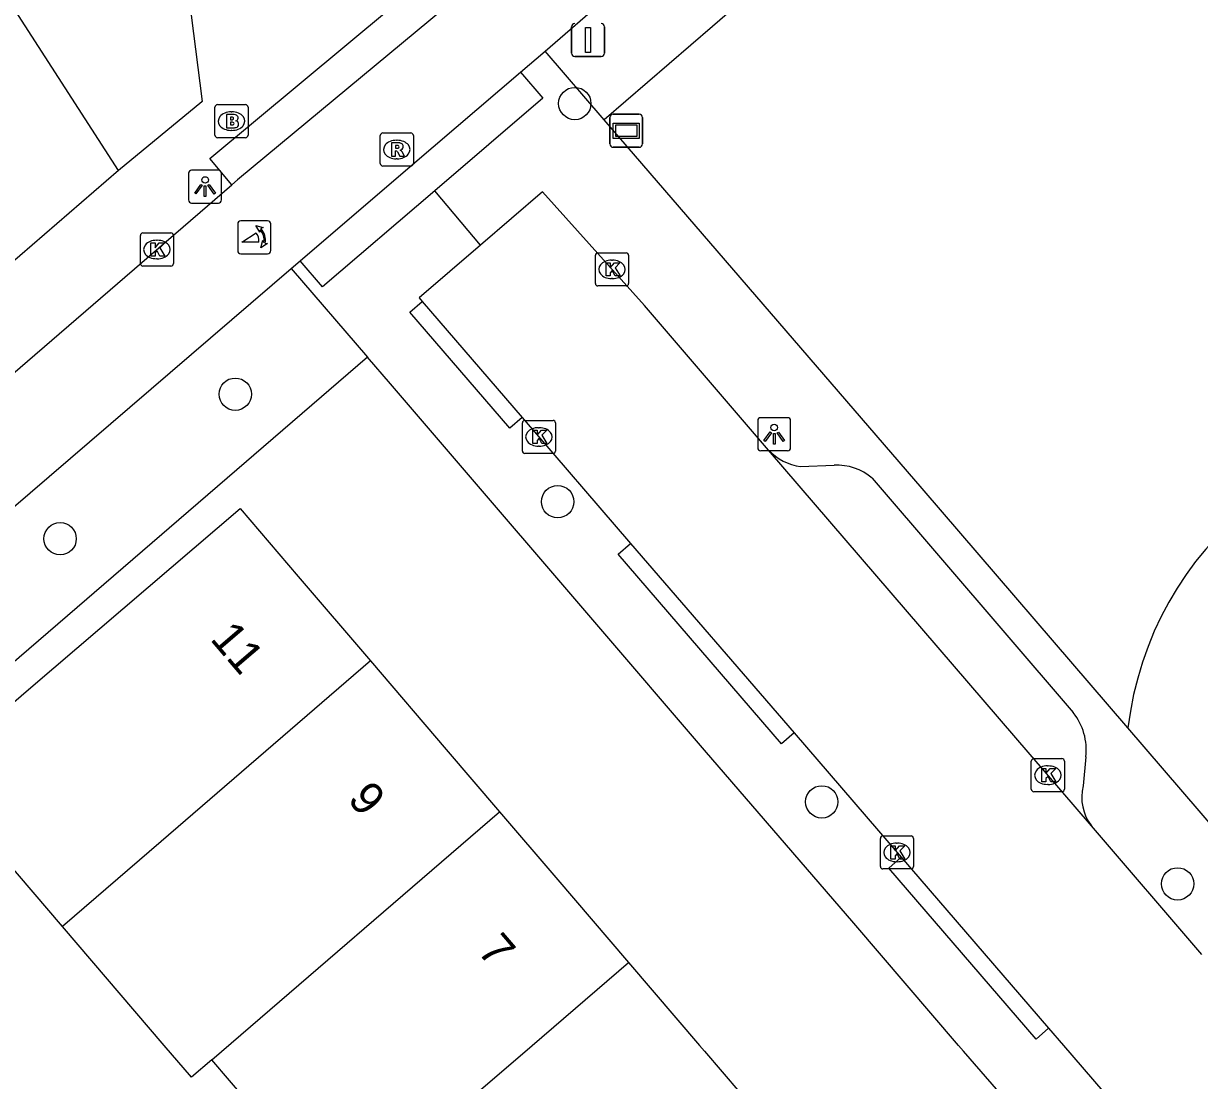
# Model space of a CAD drawing. Extents: x 158474 to 159560, y 388525 to 389605.
# Drawn here: x 159108.08 to 159143.64, y 388998.94 to 389030.91 of the extents above; entities that cross this region are included whole.
import ezdxf

# ---------------------------------------------------------------- set-up
doc = ezdxf.new("R2010")
doc.units = 0
for name, color, linetype in [('IMGEO_Berm_groen', 7, 'Continuous'), ('IMGEO_Boom', 7, 'Continuous'), ('IMGEO_Brandkraan', 7, 'Continuous'), ('IMGEO_Fietspad_gesloten', 7, 'Continuous'), ('IMGEO_Groenvoorziening', 7, 'Continuous'), ('IMGEO_Kolk', 7, 'Continuous'), ('IMGEO_Lichtpunt', 7, 'Continuous'), ('IMGEO_Pand', 7, 'Continuous'), ('IMGEO_Pand_nummerreeks', 7, 'Continuous'), ('IMGEO_Poller', 7, 'Continuous'), ('IMGEO_Rijbaan_lokaal_open', 7, 'Continuous'), ('IMGEO_Rioolput', 7, 'Continuous'), ('IMGEO_Straatnaambord', 7, 'Continuous'), ('IMGEO_Verkeersbordpaal', 7, 'Continuous'), ('IMGEO_Voetpad_open', 7, 'Continuous')]:
    doc.layers.add(name, color=color, linetype=linetype)

msp = doc.modelspace()

# ---------------------------------------------------------------- linework, layer by layer
at = {"layer": 'IMGEO_Berm_groen'}
msp.add_lwpolyline([(159118.475, 389020.818), (159094.327, 389000), (159092.603, 388998.514)], dxfattribs=at)
at = {"layer": 'IMGEO_Boom'}
for centre in [(159124.746, 389028.486), (159114.479, 389019.695), (159124.228, 389016.444), (159109.183, 389015.325), (159132.214, 389007.366), (159142.975, 389004.887)]:
    msp.add_circle(centre, 0.489, dxfattribs=at)
at = {"layer": 'IMGEO_Brandkraan'}
for p, q in [((159113.864, 389027.527), (159113.864, 389028.379)), ((159113.939, 389028.453), (159114.791, 389028.453)), ((159114.865, 389028.379), (159114.865, 389027.527)), ((159114.352, 389028.233), (159114.377, 389028.233)), ((159114.375, 389027.673), (159114.35, 389027.673)), ((159114.791, 389027.453), (159113.939, 389027.453))]:
    msp.add_line(p, q, dxfattribs=at)
for points in [[(159113.864, 389027.527), (159113.864, 389028.379)], [(159113.939, 389028.453), (159114.791, 389028.453)], [(159114.865, 389028.379), (159114.865, 389027.527)], [(159114.212, 389028.153), (159114.212, 389027.753), (159114.425, 389027.753)], [(159114.443, 389028.153), (159114.212, 389028.153)], [(159114.391, 389028.072), (159114.337, 389028.072), (159114.337, 389027.996)], [(159114.337, 389027.996), (159114.39, 389027.996)], [(159114.399, 389027.92), (159114.337, 389027.92), (159114.337, 389027.839)], [(159114.337, 389027.839), (159114.399, 389027.839)], [(159114.791, 389027.453), (159113.939, 389027.453)]]:
    msp.add_lwpolyline(points, dxfattribs=at)
for centre, radius, start, end in [((159113.941, 389028.377), 0.0765, 91.552, 178.448), ((159113.941, 389028.377), 0.0765, 91.552, 178.448), ((159114.789, 389028.377), 0.0765, 1.552, 88.448), ((159114.789, 389028.377), 0.0765, 1.552, 88.448), ((159114.392, 389028.034), 0.0379, 267.8285, 90.9355), ((159114.4, 389027.879), 0.0404, 269.8759, 90.5077), ((159114.447, 389028.008), 0.145, 59.4692, 91.5367), ((159114.472, 389028.055), 0.0922, 285.5137, 58.1501), ((159114.477, 389027.863), 0.105, 301.3115, 78.989), ((159113.941, 389027.529), 0.0765, 181.552, 268.448), ((159113.941, 389027.529), 0.0765, 181.552, 268.448), ((159114.431, 389028.004), 0.251, 268.6676, 293.5347), ((159114.789, 389027.529), 0.0765, 271.552, 358.448), ((159114.789, 389027.529), 0.0765, 271.552, 358.448)]:
    msp.add_arc(centre, radius, start, end, dxfattribs=at)
for centre, major_axis, ratio, start_param, end_param in [((159114.351, 389027.953), (-0.387, 0.002), 0.722429, 4.712389, 7.853982), ((159114.376, 389027.953), (-0.39, 0.002), 0.717154, 1.570796, 4.712389)]:
    msp.add_ellipse(centre, major_axis=major_axis, ratio=ratio, start_param=start_param, end_param=end_param, dxfattribs=at)
at = {"layer": 'IMGEO_Fietspad_gesloten'}
for points in [[(159123.845, 389030.074), (159179.477, 389078.282), (159180.43, 389079.087)], [(159121.218, 389031.725), (159114.548, 389026.174), (159114.372, 389026.022)], [(159123.107, 389029.434), (159123.845, 389030.074)], [(159116.438, 389023.729), (159119.841, 389026.64), (159123.107, 389029.434)], [(158982.556, 388907.1), (158984.126, 388908.89), (158991.035, 388916.747), (158993.803, 388919.761), (158997.258, 388923.376), (159000, 388926.236), (159000.439, 388926.694), (159004.156, 388930.365), (159007.355, 388933.494), (159010.208, 388936.145), (159013.072, 388938.778), (159015.935, 388941.39), (159018.694, 388943.743), (159033.647, 388956.597), (159049.939, 388970.49), (159054.573, 388974.475), (159070.579, 388988.241), (159084.209, 389000), (159114.372, 389026.022)], [(159116.168, 389023.498), (159116.438, 389023.729)], [(159083.834, 388995.711), (159088.825, 389000), (159116.168, 389023.498)]]:
    msp.add_lwpolyline(points, dxfattribs=at)
at = {"layer": 'IMGEO_Groenvoorziening'}
msp.add_lwpolyline([(159182.297, 389076.941), (159156.026, 389054.244), (159128.905, 389030.814), (159125.639, 389027.992)], dxfattribs=at)
msp.add_arc((159151.681, 389008.376), 10.283, 268.2098, 173.1607, dxfattribs=at)
at = {"layer": 'IMGEO_Kolk'}
for p, q in [((159111.608, 389023.645), (159111.608, 389024.497)), ((159111.683, 389024.571), (159112.535, 389024.571)), ((159112.096, 389024.351), (159112.121, 389024.351)), ((159112.609, 389024.497), (159112.609, 389023.645)), ((159125.445, 389023.97), (159126.297, 389023.97)), ((159112.119, 389023.791), (159112.094, 389023.791)), ((159125.37, 389023.044), (159125.37, 389023.896)), ((159125.858, 389023.75), (159125.883, 389023.75)), ((159126.371, 389023.896), (159126.371, 389023.044)), ((159112.535, 389023.571), (159111.683, 389023.571)), ((159126.297, 389022.97), (159125.445, 389022.97)), ((159125.881, 389023.19), (159125.856, 389023.19)), ((159123.16, 389017.977), (159123.16, 389018.829)), ((159123.235, 389018.903), (159124.087, 389018.903)), ((159123.648, 389018.683), (159123.673, 389018.683)), ((159124.161, 389018.829), (159124.161, 389017.977)), ((159123.671, 389018.123), (159123.646, 389018.123)), ((159124.087, 389017.903), (159123.235, 389017.903)), ((159138.55, 389007.748), (159138.55, 389008.6)), ((159138.625, 389008.674), (159139.477, 389008.674)), ((159139.038, 389008.454), (159139.063, 389008.454)), ((159139.551, 389008.6), (159139.551, 389007.748)), ((159139.477, 389007.674), (159138.625, 389007.674)), ((159139.061, 389007.894), (159139.036, 389007.894)), ((159133.986, 389005.411), (159133.986, 389006.263)), ((159134.061, 389006.337), (159134.913, 389006.337)), ((159134.987, 389006.263), (159134.987, 389005.411)), ((159134.474, 389006.117), (159134.499, 389006.117)), ((159134.497, 389005.557), (159134.472, 389005.557)), ((159134.913, 389005.337), (159134.061, 389005.337))]:
    msp.add_line(p, q, dxfattribs=at)
for points in [[(159111.608, 389023.645), (159111.608, 389024.497)], [(159111.683, 389024.571), (159112.535, 389024.571)], [(159112.609, 389024.497), (159112.609, 389023.645)], [(159111.929, 389024.271), (159112.052, 389024.271), (159112.052, 389024.12), (159112.182, 389024.271), (159112.346, 389024.271), (159112.2, 389024.12), (159112.353, 389023.871), (159112.201, 389023.871), (159112.116, 389024.035), (159112.052, 389023.968), (159112.052, 389023.871), (159111.929, 389023.871), (159111.929, 389024.271)], [(159125.445, 389023.97), (159126.297, 389023.97)], [(159125.37, 389023.044), (159125.37, 389023.896)], [(159125.691, 389023.67), (159125.814, 389023.67), (159125.814, 389023.519), (159125.944, 389023.67), (159126.108, 389023.67), (159125.962, 389023.519), (159126.115, 389023.27), (159125.963, 389023.27), (159125.878, 389023.434), (159125.814, 389023.367), (159125.814, 389023.27), (159125.691, 389023.27), (159125.691, 389023.67)], [(159126.371, 389023.896), (159126.371, 389023.044)], [(159112.535, 389023.571), (159111.683, 389023.571)], [(159126.297, 389022.97), (159125.445, 389022.97)], [(159123.16, 389017.977), (159123.16, 389018.829)], [(159123.235, 389018.903), (159124.087, 389018.903)], [(159124.161, 389018.829), (159124.161, 389017.977)], [(159123.481, 389018.603), (159123.604, 389018.603), (159123.604, 389018.452), (159123.734, 389018.603), (159123.898, 389018.603), (159123.752, 389018.452), (159123.905, 389018.203), (159123.753, 389018.203), (159123.668, 389018.367), (159123.604, 389018.3), (159123.604, 389018.203), (159123.481, 389018.203), (159123.481, 389018.603)], [(159124.087, 389017.903), (159123.235, 389017.903)], [(159138.55, 389007.748), (159138.55, 389008.6)], [(159138.625, 389008.674), (159139.477, 389008.674)], [(159138.871, 389008.374), (159138.994, 389008.374), (159138.994, 389008.223), (159139.124, 389008.374), (159139.288, 389008.374), (159139.142, 389008.223), (159139.295, 389007.974), (159139.143, 389007.974), (159139.058, 389008.138), (159138.994, 389008.071), (159138.994, 389007.974), (159138.871, 389007.974), (159138.871, 389008.374)], [(159139.551, 389008.6), (159139.551, 389007.748)], [(159139.477, 389007.674), (159138.625, 389007.674)], [(159133.986, 389005.411), (159133.986, 389006.263)], [(159134.061, 389006.337), (159134.913, 389006.337)], [(159134.987, 389006.263), (159134.987, 389005.411)], [(159134.307, 389006.037), (159134.43, 389006.037), (159134.43, 389005.886), (159134.56, 389006.037), (159134.724, 389006.037), (159134.578, 389005.886), (159134.731, 389005.637), (159134.579, 389005.637), (159134.494, 389005.801), (159134.43, 389005.734), (159134.43, 389005.637), (159134.307, 389005.637), (159134.307, 389006.037)], [(159134.913, 389005.337), (159134.061, 389005.337)]]:
    msp.add_lwpolyline(points, dxfattribs=at)
for centre, start, end in [((159111.685, 389024.495), 91.552, 178.448), ((159111.685, 389024.495), 91.552, 178.448), ((159112.533, 389024.495), 1.552, 88.448), ((159112.533, 389024.495), 1.552, 88.448), ((159125.447, 389023.894), 91.552, 178.448), ((159125.447, 389023.894), 91.552, 178.448), ((159126.295, 389023.894), 1.552, 88.448), ((159126.295, 389023.894), 1.552, 88.448), ((159111.685, 389023.647), 181.552, 268.448), ((159111.685, 389023.647), 181.552, 268.448), ((159112.533, 389023.647), 271.552, 358.448), ((159112.533, 389023.647), 271.552, 358.448), ((159125.447, 389023.046), 181.552, 268.448), ((159125.447, 389023.046), 181.552, 268.448), ((159126.295, 389023.046), 271.552, 358.448), ((159126.295, 389023.046), 271.552, 358.448), ((159123.237, 389018.827), 91.552, 178.448), ((159123.237, 389018.827), 91.552, 178.448), ((159124.085, 389018.827), 1.552, 88.448), ((159124.085, 389018.827), 1.552, 88.448), ((159123.237, 389017.979), 181.552, 268.448), ((159123.237, 389017.979), 181.552, 268.448), ((159124.085, 389017.979), 271.552, 358.448), ((159124.085, 389017.979), 271.552, 358.448), ((159138.627, 389008.598), 91.552, 178.448), ((159138.627, 389008.598), 91.552, 178.448), ((159139.475, 389008.598), 1.552, 88.448), ((159139.475, 389008.598), 1.552, 88.448), ((159138.627, 389007.75), 181.552, 268.448), ((159138.627, 389007.75), 181.552, 268.448), ((159139.475, 389007.75), 271.552, 358.448), ((159139.475, 389007.75), 271.552, 358.448), ((159134.063, 389006.261), 91.552, 178.448), ((159134.063, 389006.261), 91.552, 178.448), ((159134.911, 389006.261), 1.552, 88.448), ((159134.911, 389006.261), 1.552, 88.448), ((159134.063, 389005.413), 181.552, 268.448), ((159134.063, 389005.413), 181.552, 268.448), ((159134.911, 389005.413), 271.552, 358.448), ((159134.911, 389005.413), 271.552, 358.448)]:
    msp.add_arc(centre, 0.0765, start, end, dxfattribs=at)
for centre, major_axis, ratio, start_param, end_param in [((159112.095, 389024.071), (-0.387, 0.002), 0.722429, 4.712389, 7.853982), ((159112.12, 389024.071), (-0.39, 0.002), 0.717154, 1.570796, 4.712389), ((159125.857, 389023.47), (-0.387, 0.002), 0.722429, 4.712389, 7.853982), ((159125.882, 389023.47), (-0.39, 0.002), 0.717154, 1.570796, 4.712389), ((159123.647, 389018.403), (-0.387, 0.002), 0.722429, 4.712389, 7.853982), ((159123.672, 389018.403), (-0.39, 0.002), 0.717154, 1.570796, 4.712389), ((159139.037, 389008.174), (-0.387, 0.002), 0.722429, 4.712389, 7.853982), ((159139.062, 389008.174), (-0.39, 0.002), 0.717154, 1.570796, 4.712389), ((159134.473, 389005.837), (-0.387, 0.002), 0.722429, 4.712389, 7.853982), ((159134.498, 389005.837), (-0.39, 0.002), 0.717154, 1.570796, 4.712389)]:
    msp.add_ellipse(centre, major_axis=major_axis, ratio=ratio, start_param=start_param, end_param=end_param, dxfattribs=at)
at = {"layer": 'IMGEO_Lichtpunt'}
for p, q in [((159113.968, 389026.471), (159113.16, 389026.471)), ((159113.968, 389026.471), (159113.16, 389026.471)), ((159113.066, 389026.376), (159113.066, 389025.569)), ((159113.066, 389026.376), (159113.066, 389025.569)), ((159114.062, 389025.569), (159114.062, 389026.376)), ((159114.062, 389025.569), (159114.062, 389026.376)), ((159113.16, 389025.475), (159113.968, 389025.475)), ((159113.16, 389025.475), (159113.968, 389025.475)), ((159130.277, 389018.889), (159130.277, 389018.082)), ((159130.277, 389018.889), (159130.277, 389018.082)), ((159131.179, 389018.984), (159130.371, 389018.984)), ((159131.179, 389018.984), (159130.371, 389018.984)), ((159131.273, 389018.082), (159131.273, 389018.889)), ((159131.273, 389018.082), (159131.273, 389018.889)), ((159130.371, 389017.988), (159131.179, 389017.988)), ((159130.371, 389017.988), (159131.179, 389017.988))]:
    msp.add_line(p, q, dxfattribs=at)
for points in [[(159113.44, 389026.04), (159113.479, 389026.012), (159113.291, 389025.75), (159113.253, 389025.777), (159113.44, 389026.04)], [(159113.542, 389025.992), (159113.589, 389025.992), (159113.589, 389025.67), (159113.542, 389025.67), (159113.542, 389025.992)], [(159113.652, 389026.012), (159113.69, 389026.039), (159113.877, 389025.777), (159113.838, 389025.749), (159113.652, 389026.012)], [(159130.651, 389018.553), (159130.69, 389018.525), (159130.502, 389018.263), (159130.464, 389018.29), (159130.651, 389018.553)], [(159130.753, 389018.505), (159130.8, 389018.505), (159130.8, 389018.183), (159130.753, 389018.183), (159130.753, 389018.505)], [(159130.863, 389018.525), (159130.901, 389018.552), (159131.088, 389018.29), (159131.049, 389018.262), (159130.863, 389018.525)]]:
    msp.add_lwpolyline(points, dxfattribs=at)
for centre in [(159113.565, 389026.174), (159130.776, 389018.687)]:
    msp.add_circle(centre, 0.0994, dxfattribs=at)
for centre, start, end in [((159113.16, 389026.376), 90, 180), ((159113.16, 389026.376), 90, 180), ((159113.968, 389026.376), 0, 90), ((159113.968, 389026.376), 0, 90), ((159113.16, 389025.569), 180, 270), ((159113.16, 389025.569), 180, 270), ((159113.968, 389025.569), 270, 0), ((159113.968, 389025.569), 270, 360), ((159130.371, 389018.889), 90, 180), ((159130.371, 389018.889), 90, 180), ((159131.179, 389018.889), 0, 90), ((159131.179, 389018.889), 0, 90), ((159130.371, 389018.082), 180, 270), ((159130.371, 389018.082), 180, 270), ((159131.179, 389018.082), 270, 0), ((159131.179, 389018.082), 270, 360)]:
    msp.add_arc(centre, 0.0946, start, end, dxfattribs=at)
at = {"layer": 'IMGEO_Pand'}
for points in [[(159109.253, 389003.597), (159105.28, 389008.238), (159108.3, 389010.823), (159114.624, 389016.236), (159116.378, 389014.187), (159118.567, 389011.629)], [(159118.567, 389011.629), (159112.24, 389006.17), (159109.253, 389003.597)], [(159118.567, 389011.629), (159120.859, 389008.951), (159122.471, 389007.068)], [(159113.771, 388999.568), (159122.471, 389007.068)], [(159122.471, 389007.068), (159124.172, 389005.081), (159126.372, 389002.51)], [(159113.771, 388999.568), (159113.156, 388999.037), (159112.332, 389000), (159109.253, 389003.597)], [(159117.663, 388995.021), (159120.061, 388997.082), (159123.454, 389000), (159126.372, 389002.51)], [(159126.372, 389002.51), (159128.521, 389000), (159128.666, 388999.83), (159130.274, 388997.952)], [(159117.663, 388995.021), (159114.185, 388999.084), (159113.896, 388999.422), (159113.771, 388999.568)]]:
    msp.add_lwpolyline(points, dxfattribs=at)
at = {"layer": 'IMGEO_Poller'}
for p, q in [((159114.554, 389024.845), (159114.554, 389024.038)), ((159114.554, 389024.845), (159114.554, 389024.038)), ((159115.456, 389024.94), (159114.648, 389024.94)), ((159115.456, 389024.94), (159114.648, 389024.94)), ((159115.55, 389024.038), (159115.55, 389024.845)), ((159115.55, 389024.038), (159115.55, 389024.845)), ((159114.648, 389023.943), (159115.456, 389023.943)), ((159114.648, 389023.943), (159115.456, 389023.943))]:
    msp.add_line(p, q, dxfattribs=at)
for points in [[(159115.233, 389024.669), (159115.221, 389024.596), (159115.096, 389024.801)], [(159115.096, 389024.801), (159115.327, 389024.735), (159115.256, 389024.703)], [(159115.189, 389024.296), (159114.676, 389024.296), (159115.106, 389024.571)], [(159115.249, 389024.124), (159115.315, 389024.355), (159115.345, 389024.287)], [(159115.381, 389024.26), (159115.453, 389024.249), (159115.249, 389024.124)]]:
    msp.add_lwpolyline(points, dxfattribs=at)
for centre, radius, start, end in [((159114.648, 389024.845), 0.0946, 90, 180), ((159114.648, 389024.845), 0.0946, 90, 180), ((159114.875, 389024.356), 0.516, 349.3569, 42.2912), ((159115.456, 389024.845), 0.0946, 0, 90), ((159115.456, 389024.845), 0.0946, 0, 90), ((159114.861, 389024.346), 0.332, 351.3247, 42.4854), ((159114.875, 389024.356), 0.476, 351.7527, 41.1691), ((159114.648, 389024.038), 0.0946, 180, 270), ((159114.648, 389024.038), 0.0946, 180, 270), ((159115.456, 389024.038), 0.0946, 270, 0), ((159115.456, 389024.038), 0.0946, 270, 0)]:
    msp.add_arc(centre, radius, start, end, dxfattribs=at)
at = {"layer": 'IMGEO_Rijbaan_lokaal_open'}
for points in [[(159130.603, 389018.005), (159126.851, 389022.373), (159123.771, 389025.812), (159121.896, 389024.199)], [(159121.896, 389024.199), (159120.042, 389022.605), (159120.134, 389022.499)], [(159120.134, 389022.499), (159123.157, 389018.99)], [(159123.157, 389018.99), (159126.435, 389015.185)], [(159140.367, 389006.639), (159130.603, 389018.005)], [(159126.435, 389015.185), (159131.375, 389009.452)], [(159131.375, 389009.452), (159134.616, 389005.691)], [(159143.71, 389002.747), (159140.367, 389006.639)], [(159134.616, 389005.691), (159139.07, 389000.521)], [(159139.07, 389000.521), (159139.519, 389000), (159144.963, 388993.679)]]:
    msp.add_lwpolyline(points, dxfattribs=at)
at = {"layer": 'IMGEO_Rioolput'}
for p, q in [((159118.938, 389027.595), (159119.79, 389027.595)), ((159118.863, 389026.669), (159118.863, 389027.521)), ((159119.351, 389027.375), (159119.376, 389027.375)), ((159119.864, 389027.521), (159119.864, 389026.669)), ((159119.374, 389026.815), (159119.349, 389026.815)), ((159119.79, 389026.595), (159118.938, 389026.595))]:
    msp.add_line(p, q, dxfattribs=at)
for points in [[(159118.938, 389027.595), (159119.79, 389027.595)], [(159118.863, 389026.669), (159118.863, 389027.521)], [(159119.452, 389027.293), (159119.2, 389027.295), (159119.2, 389026.895)], [(159119.378, 389027.214), (159119.324, 389027.214), (159119.324, 389027.133)], [(159119.864, 389027.521), (159119.864, 389026.669)], [(159119.2, 389026.895), (159119.324, 389026.895), (159119.324, 389027.057), (159119.335, 389027.057)], [(159119.324, 389027.133), (159119.376, 389027.133)], [(159119.382, 389027.028), (159119.453, 389026.895), (159119.593, 389026.895), (159119.528, 389027.021)], [(159119.79, 389026.595), (159118.938, 389026.595)]]:
    msp.add_lwpolyline(points, dxfattribs=at)
for centre, radius, start, end in [((159118.94, 389027.519), 0.0765, 91.552, 178.448), ((159118.94, 389027.519), 0.0765, 91.552, 178.448), ((159119.788, 389027.519), 0.0765, 1.552, 88.448), ((159119.788, 389027.519), 0.0765, 1.552, 88.448), ((159119.384, 389027.118), 0.0964, 77.0061, 93.1865), ((159119.398, 389027.175), 0.0378, 276.6634, 79.6772), ((159119.451, 389027.183), 0.109, 350.3612, 89.416), ((159119.334, 389027.004), 0.0533, 26.0293, 88.6989), ((159119.36, 389027.322), 0.19, 274.7715, 282.9687), ((159119.449, 389027.183), 0.112, 277.5842, 350.9817), ((159119.433, 389026.968), 0.108, 29.5134, 73.7905), ((159118.94, 389026.671), 0.0765, 181.552, 268.448), ((159118.94, 389026.671), 0.0765, 181.552, 268.448), ((159119.788, 389026.671), 0.0765, 271.552, 358.448), ((159119.788, 389026.671), 0.0765, 271.552, 358.448)]:
    msp.add_arc(centre, radius, start, end, dxfattribs=at)
for centre, major_axis, ratio, start_param, end_param in [((159119.35, 389027.095), (-0.387, 0.002), 0.722429, 4.712389, 7.853982), ((159119.375, 389027.095), (-0.39, 0.002), 0.717154, 1.570796, 4.712389)]:
    msp.add_ellipse(centre, major_axis=major_axis, ratio=ratio, start_param=start_param, end_param=end_param, dxfattribs=at)
at = {"layer": 'IMGEO_Straatnaambord'}
for p, q in [((159125.806, 389027.263), (159125.806, 389028.063)), ((159125.806, 389028.063), (159125.806, 389027.263)), ((159125.906, 389028.163), (159126.696, 389028.163)), ((159126.696, 389028.163), (159125.906, 389028.163)), ((159126.796, 389028.063), (159126.796, 389027.263)), ((159126.796, 389027.263), (159126.796, 389028.063)), ((159126.696, 389027.163), (159125.906, 389027.163)), ((159125.906, 389027.163), (159126.696, 389027.163))]:
    msp.add_line(p, q, dxfattribs=at)
for points in [[(159125.907, 389027.895), (159126.695, 389027.895), (159126.695, 389027.431), (159125.907, 389027.431), (159125.907, 389027.895)], [(159125.972, 389027.83), (159125.972, 389027.496), (159126.63, 389027.496), (159126.63, 389027.83), (159125.972, 389027.83)]]:
    msp.add_lwpolyline(points, dxfattribs=at)
for centre, start, end in [((159125.906, 389028.063), 90, 180), ((159125.906, 389028.063), 90, 180), ((159126.696, 389028.063), 0, 90), ((159126.696, 389028.063), 360, 90), ((159125.906, 389027.263), 180, 270), ((159125.906, 389027.263), 180, 270), ((159126.696, 389027.263), 270, 0), ((159126.696, 389027.263), 270, 0)]:
    msp.add_arc(centre, 0.1, start, end, dxfattribs=at)
at = {"layer": 'IMGEO_Verkeersbordpaal'}
for p, q in [((159124.65, 389030.006), (159124.65, 389030.806)), ((159124.65, 389030.806), (159124.65, 389030.006)), ((159125.64, 389030.806), (159125.64, 389030.006)), ((159125.64, 389030.006), (159125.64, 389030.806)), ((159125.54, 389029.906), (159124.75, 389029.906)), ((159124.75, 389029.906), (159125.54, 389029.906))]:
    msp.add_line(p, q, dxfattribs=at)
msp.add_lwpolyline([(159125.07, 389030.781), (159125.22, 389030.781), (159125.22, 389030.031), (159125.07, 389030.031), (159125.07, 389030.781)], dxfattribs=at)
for centre, start, end in [((159124.75, 389030.806), 90, 180), ((159124.75, 389030.806), 90, 180), ((159125.54, 389030.806), 0, 90), ((159125.54, 389030.806), 360, 90), ((159124.75, 389030.006), 180, 270), ((159124.75, 389030.006), 180, 270), ((159125.54, 389030.006), 270, 0), ((159125.54, 389030.006), 270, 0)]:
    msp.add_arc(centre, 0.1, start, end, dxfattribs=at)
at = {"layer": 'IMGEO_Voetpad_open'}
for points in [[(159110.952, 389026.462), (159097.025, 389048.03), (159094.634, 389046.479), (159094.161, 389047.197)], [(159114.372, 389026.022), (159113.706, 389026.821), (159120.552, 389032.524), (159121.218, 389031.725)], [(159113.143, 389031.161), (159113.482, 389028.548), (159113.466, 389028.535), (159110.952, 389026.462)], [(159125.639, 389027.992), (159123.845, 389030.074)], [(159123.107, 389029.434), (159123.783, 389028.644), (159120.511, 389025.845)], [(159141.471, 389009.601), (159135.248, 389016.839), (159125.639, 389027.992)], [(159110.952, 389026.462), (159087.812, 389006.457), (159087.25, 389007.054)], [(159120.511, 389025.845), (159117.114, 389022.939), (159116.438, 389023.729)], [(159121.896, 389024.199), (159120.511, 389025.845)], [(159116.168, 389023.498), (159118.475, 389020.818)], [(159123.157, 389018.99), (159122.779, 389018.663), (159119.756, 389022.172), (159120.134, 389022.499)], [(159143.43, 388991.84), (159136.496, 388999.827), (159136.348, 389000), (159133.184, 389003.697), (159128.667, 389008.929), (159125.355, 389012.799), (159120.867, 389018.029), (159119.175, 389020.005), (159118.475, 389020.818)], [(159131.573, 389017.504), (159132.588, 389017.551)], [(159133.738, 389017.156), (159139.819, 389010.065)], [(159131.375, 389009.452), (159130.998, 389009.125), (159126.058, 389014.858), (159126.435, 389015.185)], [(159151.36, 388998.098), (159149.725, 389000), (159141.471, 389009.601)], [(159140.197, 389008.73), (159140.122, 389007.847)], [(159139.07, 389000.521), (159138.693, 389000.194), (159134.239, 389005.364), (159134.616, 389005.691)]]:
    msp.add_lwpolyline(points, dxfattribs=at)
for centre, radius, start, end in [((159131.813, 389019.158), 1.671, 223.6148, 261.7529), ((159132.653, 389015.87), 1.682, 49.8599, 92.2272), ((159138.426, 389008.95), 1.784, 352.93, 38.6885), ((159141.492, 389007.496), 1.415, 165.6382, 217.2916)]:
    msp.add_arc(centre, radius, start, end, dxfattribs=at)

# ---------------------------------------------------------------- texts
at = {"layer": 'IMGEO_Pand_nummerreeks'}
for s, rotation, p in [('11', 310.5612, (159113.692, 389012.281)), ('9', 310.5595, (159117.845, 389007.429)), ('7', 310.5595, (159121.773, 389002.84))]:
    msp.add_text(s, height=1, rotation=rotation, dxfattribs=at).set_placement(p)

doc.saveas('drawing.dxf')
